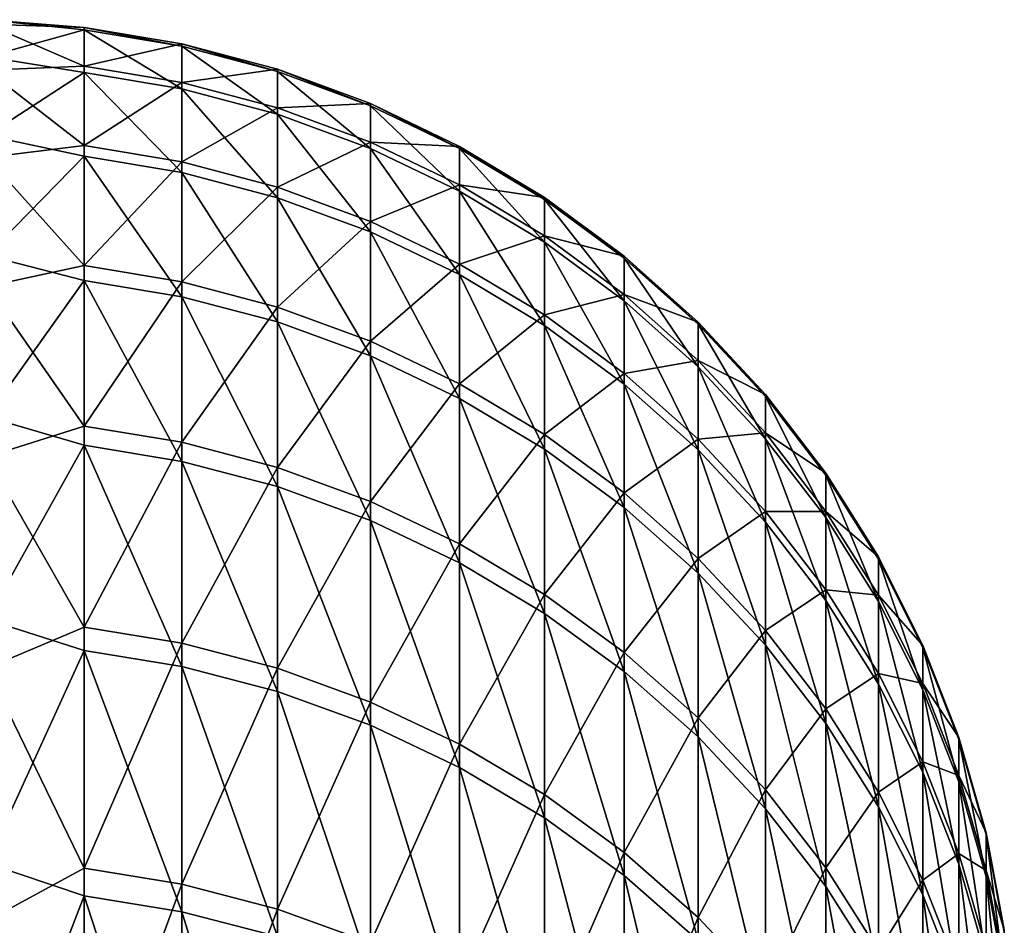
# Model space of a CAD drawing. Header units: metres. Extents: x -2 to 102, y -85 to 102.
# Tile 326 of 343: x 8.8 to 10.67, y 83.02 to 84.74. Entities that reach past the tile are written whole.
import ezdxf

# ---------------------------------------------------------------- set-up
doc = ezdxf.new("R2010")
doc.units = ezdxf.units.M
doc.layers.add('solid_21064300', color=7, linetype='CONTINUOUS')

msp = doc.modelspace()

# ---------------------------------------------------------------- linework, layer by layer
at = {"layer": 'solid_21064300'}
for points in [[(8.924562, 84.720123, -1.413098), (8.740137, 84.668816, -3.599448), (8.740137, 84.739204, -1.015699)], [(8.924562, 84.724152, 1.146351), (8.740137, 84.739204, -1.015699), (8.740137, 84.730766, 1.568994)], [(8.924562, 84.720123, -1.413098), (8.740137, 84.739204, -1.015699), (8.924562, 84.724152, 1.146351)], [(8.924562, 84.650879, 3.704754), (8.740137, 84.730766, 1.568994), (8.740137, 84.643501, 4.152228)], [(8.924562, 84.724152, 1.146351), (8.740137, 84.730766, 1.568994), (8.924562, 84.650879, 3.704754)], [(8.924562, 84.638794, -3.971257), (8.740137, 84.668816, -3.599448), (8.924562, 84.720123, -1.413098)], [(8.924562, 84.724152, 1.146351), (9.109715, 84.693207, 1.145932), (9.109715, 84.689178, -1.412582)], [(8.924562, 84.724152, 1.146351), (8.924562, 84.650879, 3.704754), (9.109715, 84.693207, 1.145932)], [(8.924562, 84.720123, -1.413098), (8.924562, 84.724152, 1.146351), (9.109715, 84.689178, -1.412582)], [(8.924562, 84.720123, -1.413098), (9.109715, 84.689178, -1.412582), (9.109715, 84.60788, -3.969807)], [(8.924562, 84.638794, -3.971257), (8.924562, 84.720123, -1.413098), (9.109715, 84.60788, -3.969807)], [(8.924562, 84.650879, 3.704754), (9.109715, 84.619957, 3.703401), (9.109715, 84.693207, 1.145932)], [(9.109715, 84.693207, 1.145932), (9.291151, 84.645042, 1.145281), (9.291151, 84.641014, -1.411778)], [(9.109715, 84.693207, 1.145932), (9.109715, 84.619957, 3.703401), (9.291151, 84.645042, 1.145281)], [(9.109715, 84.689178, -1.412582), (9.109715, 84.693207, 1.145932), (9.291151, 84.641014, -1.411778)], [(9.109715, 84.689178, -1.412582), (9.291151, 84.641014, -1.411778), (9.291151, 84.559761, -3.967549)], [(9.109715, 84.60788, -3.969807), (9.109715, 84.689178, -1.412582), (9.291151, 84.559761, -3.967549)], [(8.924562, 84.638794, -3.971257), (8.740137, 84.519661, -6.179849), (8.740137, 84.668816, -3.599448)], [(8.924562, 84.650879, 3.704754), (8.740137, 84.643501, 4.152228), (8.924562, 84.500366, 6.259777)], [(8.924562, 84.500366, 6.259777), (8.740137, 84.643501, 4.152228), (8.740137, 84.477509, 6.7316)], [(8.924562, 84.480232, -6.525794), (8.740137, 84.519661, -6.179849), (8.924562, 84.638794, -3.971257)], [(8.924562, 84.650879, 3.704754), (8.924562, 84.500366, 6.259777), (9.109715, 84.619957, 3.703401)], [(8.924562, 84.638794, -3.971257), (9.109715, 84.60788, -3.969807), (9.109715, 84.449379, -6.52341)], [(8.924562, 84.480232, -6.525794), (8.924562, 84.638794, -3.971257), (9.109715, 84.449379, -6.52341)], [(9.109715, 84.619957, 3.703401), (9.291151, 84.571838, 3.701295), (9.291151, 84.645042, 1.145281)], [(9.291151, 84.645042, 1.145281), (9.467271, 84.580078, 1.144402), (9.467271, 84.576057, -1.410695)], [(9.291151, 84.645042, 1.145281), (9.291151, 84.571838, 3.701295), (9.467271, 84.580078, 1.144402)], [(9.291151, 84.641014, -1.411778), (9.291151, 84.645042, 1.145281), (9.467271, 84.576057, -1.410695)], [(9.291151, 84.641014, -1.411778), (9.467271, 84.576057, -1.410695), (9.467271, 84.494865, -3.964504)], [(9.291151, 84.559761, -3.967549), (9.291151, 84.641014, -1.411778), (9.467271, 84.494865, -3.964504)], [(8.924562, 84.500366, 6.259777), (9.109715, 84.469498, 6.257491), (9.109715, 84.619957, 3.703401)], [(9.109715, 84.619957, 3.703401), (9.109715, 84.469498, 6.257491), (9.291151, 84.571838, 3.701295)], [(9.109715, 84.60788, -3.969807), (9.291151, 84.559761, -3.967549), (9.291151, 84.401352, -6.5197)], [(9.109715, 84.449379, -6.52341), (9.109715, 84.60788, -3.969807), (9.291151, 84.401352, -6.5197)], [(9.109715, 84.469498, 6.257491), (9.291151, 84.421463, 6.253932), (9.291151, 84.571838, 3.701295)], [(9.291151, 84.571838, 3.701295), (9.467271, 84.506927, 3.698454), (9.467271, 84.580078, 1.144402)], [(9.291151, 84.571838, 3.701295), (9.291151, 84.421463, 6.253932), (9.467271, 84.506927, 3.698454)], [(9.467271, 84.580078, 1.144402), (9.636523, 84.498894, 1.143303), (9.636523, 84.494873, -1.409341)], [(9.467271, 84.580078, 1.144402), (9.467271, 84.506927, 3.698454), (9.636523, 84.498894, 1.143303)], [(9.467271, 84.576057, -1.410695), (9.467271, 84.580078, 1.144402), (9.636523, 84.494873, -1.409341)], [(9.467271, 84.576057, -1.410695), (9.636523, 84.494873, -1.409341), (9.636523, 84.413757, -3.960699)], [(9.467271, 84.494865, -3.964504), (9.467271, 84.576057, -1.410695), (9.636523, 84.413757, -3.960699)], [(9.291151, 84.559761, -3.967549), (9.467271, 84.494865, -3.964504), (9.467271, 84.336578, -6.514696)], [(9.291151, 84.401352, -6.5197), (9.291151, 84.559761, -3.967549), (9.467271, 84.336578, -6.514696)], [(8.924562, 84.480232, -6.525794), (8.740137, 84.291893, -8.7545), (8.740137, 84.519661, -6.179849)], [(9.291151, 84.421463, 6.253932), (9.467271, 84.356667, 6.249132), (9.467271, 84.506927, 3.698454)], [(9.467271, 84.506927, 3.698454), (9.636523, 84.425812, 3.694904), (9.636523, 84.498894, 1.143303)], [(9.467271, 84.506927, 3.698454), (9.467271, 84.356667, 6.249132), (9.636523, 84.425812, 3.694904)], [(8.924562, 84.500366, 6.259777), (8.740137, 84.477509, 6.7316), (8.924562, 84.272751, 8.809088)], [(8.924562, 84.500366, 6.259777), (8.924562, 84.272751, 8.809088), (9.109715, 84.469498, 6.257491)], [(9.467271, 84.494865, -3.964504), (9.636523, 84.413757, -3.960699), (9.636523, 84.255623, -6.508443)], [(9.467271, 84.336578, -6.514696), (9.467271, 84.494865, -3.964504), (9.636523, 84.255623, -6.508443)], [(9.636523, 84.498894, 1.143303), (9.797419, 84.402191, 1.141995), (9.797419, 84.398178, -1.407728)], [(9.636523, 84.498894, 1.143303), (9.636523, 84.425812, 3.694904), (9.797419, 84.402191, 1.141995)], [(9.636523, 84.494873, -1.409341), (9.636523, 84.498894, 1.143303), (9.797419, 84.398178, -1.407728)], [(9.636523, 84.494873, -1.409341), (9.797419, 84.398178, -1.407728), (9.797419, 84.317154, -3.956166)], [(9.636523, 84.413757, -3.960699), (9.636523, 84.494873, -1.409341), (9.797419, 84.317154, -3.956166)], [(8.924562, 84.244598, -9.074375), (8.740137, 84.291893, -8.7545), (8.924562, 84.480232, -6.525794)], [(8.924562, 84.272751, 8.809088), (8.740137, 84.477509, 6.7316), (8.740137, 84.232925, 9.304709)], [(8.924562, 84.480232, -6.525794), (9.109715, 84.449379, -6.52341), (9.109715, 84.213829, -9.071061)], [(8.924562, 84.244598, -9.074375), (8.924562, 84.480232, -6.525794), (9.109715, 84.213829, -9.071061)], [(8.924562, 84.272751, 8.809088), (9.109715, 84.241966, 8.80587), (9.109715, 84.469498, 6.257491)], [(9.109715, 84.469498, 6.257491), (9.109715, 84.241966, 8.80587), (9.291151, 84.421463, 6.253932)], [(9.109715, 84.449379, -6.52341), (9.291151, 84.401352, -6.5197), (9.291151, 84.165932, -9.065902)], [(9.109715, 84.213829, -9.071061), (9.109715, 84.449379, -6.52341), (9.291151, 84.165932, -9.065902)], [(9.109715, 84.241966, 8.80587), (9.291151, 84.194061, 8.800862), (9.291151, 84.421463, 6.253932)], [(9.291151, 84.421463, 6.253932), (9.291151, 84.194061, 8.800862), (9.467271, 84.356667, 6.249132)], [(9.467271, 84.356667, 6.249132), (9.636523, 84.275696, 6.243134), (9.636523, 84.425812, 3.694904)], [(9.636523, 84.425812, 3.694904), (9.797419, 84.329193, 3.690676), (9.797419, 84.402191, 1.141995)], [(9.636523, 84.425812, 3.694904), (9.636523, 84.275696, 6.243134), (9.797419, 84.329193, 3.690676)], [(9.636523, 84.413757, -3.960699), (9.797419, 84.317154, -3.956166), (9.797419, 84.159203, -6.500995)], [(9.636523, 84.255623, -6.508443), (9.636523, 84.413757, -3.960699), (9.797419, 84.159203, -6.500995)], [(9.291151, 84.401352, -6.5197), (9.467271, 84.336578, -6.514696), (9.467271, 84.101334, -9.058944)], [(9.291151, 84.165932, -9.065902), (9.291151, 84.401352, -6.5197), (9.467271, 84.101334, -9.058944)], [(9.797419, 84.402191, 1.141995), (9.948537, 84.29084, 1.140488), (9.948537, 84.286827, -1.405871)], [(9.797419, 84.402191, 1.141995), (9.797419, 84.329193, 3.690676), (9.948537, 84.29084, 1.140488)], [(9.797419, 84.398178, -1.407728), (9.797419, 84.402191, 1.141995), (9.948537, 84.286827, -1.405871)], [(9.797419, 84.398178, -1.407728), (9.948537, 84.286827, -1.405871), (9.948537, 84.20591, -3.950947)], [(9.797419, 84.317154, -3.956166), (9.797419, 84.398178, -1.407728), (9.948537, 84.20591, -3.950947)], [(9.291151, 84.194061, 8.800862), (9.467271, 84.12944, 8.794107), (9.467271, 84.356667, 6.249132)], [(9.467271, 84.356667, 6.249132), (9.467271, 84.12944, 8.794107), (9.636523, 84.275696, 6.243134)], [(9.467271, 84.336578, -6.514696), (9.636523, 84.255623, -6.508443), (9.636523, 84.020607, -9.050248)], [(9.467271, 84.101334, -9.058944), (9.467271, 84.336578, -6.514696), (9.636523, 84.020607, -9.050248)], [(9.636523, 84.275696, 6.243134), (9.797419, 84.179253, 6.235989), (9.797419, 84.329193, 3.690676)], [(9.797419, 84.329193, 3.690676), (9.948537, 84.217934, 3.685807), (9.948537, 84.29084, 1.140488)], [(9.797419, 84.329193, 3.690676), (9.797419, 84.179253, 6.235989), (9.948537, 84.217934, 3.685807)], [(9.797419, 84.317154, -3.956166), (9.948537, 84.20591, -3.950947), (9.948537, 84.048164, -6.492418)], [(9.797419, 84.159203, -6.500995), (9.797419, 84.317154, -3.956166), (9.948537, 84.048164, -6.492418)], [(8.924562, 84.244598, -9.074375), (8.740137, 83.985703, -11.321009), (8.740137, 84.291893, -8.7545)], [(9.948537, 84.29084, 1.140488), (10.08855, 84.165802, 1.138796), (10.08855, 84.161804, -1.403785)], [(9.948537, 84.29084, 1.140488), (9.948537, 84.217934, 3.685807), (10.08855, 84.165802, 1.138796)], [(9.948537, 84.286827, -1.405871), (9.948537, 84.29084, 1.140488), (10.08855, 84.161804, -1.403785)], [(9.948537, 84.286827, -1.405871), (10.08855, 84.161804, -1.403785), (10.08855, 84.081009, -3.945086)], [(9.948537, 84.20591, -3.950947), (9.948537, 84.286827, -1.405871), (10.08855, 84.081009, -3.945086)], [(8.924562, 84.272751, 8.809088), (8.740137, 84.232925, 9.304709), (8.924562, 83.968239, 11.350361)], [(8.924562, 84.272751, 8.809088), (8.924562, 83.968239, 11.350361), (9.109715, 84.241966, 8.80587)], [(9.467271, 84.12944, 8.794107), (9.636523, 84.048683, 8.785666), (9.636523, 84.275696, 6.243134)], [(9.636523, 84.275696, 6.243134), (9.636523, 84.048683, 8.785666), (9.797419, 84.179253, 6.235989)], [(9.636523, 84.255623, -6.508443), (9.797419, 84.159203, -6.500995), (9.797419, 83.924454, -9.039891)], [(9.636523, 84.020607, -9.050248), (9.636523, 84.255623, -6.508443), (9.797419, 83.924454, -9.039891)], [(8.924562, 83.932091, -11.614677), (8.740137, 83.985703, -11.321009), (8.924562, 84.244598, -9.074375)], [(8.924562, 83.968239, 11.350361), (8.740137, 84.232925, 9.304709), (8.740137, 83.909996, 11.869164)], [(8.924562, 84.244598, -9.074375), (9.109715, 84.213829, -9.071061), (9.109715, 83.901436, -11.610435)], [(8.924562, 83.932091, -11.614677), (8.924562, 84.244598, -9.074375), (9.109715, 83.901436, -11.610435)], [(8.924562, 83.968239, 11.350361), (9.109715, 83.937576, 11.346215), (9.109715, 84.241966, 8.80587)], [(9.109715, 84.241966, 8.80587), (9.109715, 83.937576, 11.346215), (9.291151, 84.194061, 8.800862)], [(9.109715, 84.213829, -9.071061), (9.291151, 84.165932, -9.065902), (9.291151, 83.853714, -11.603832)], [(9.109715, 83.901436, -11.610435), (9.109715, 84.213829, -9.071061), (9.291151, 83.853714, -11.603832)], [(9.797419, 84.179253, 6.235989), (9.948537, 84.068192, 6.227762), (9.948537, 84.217934, 3.685807)], [(9.948537, 84.217934, 3.685807), (10.08855, 84.09301, 3.680339), (10.08855, 84.165802, 1.138796)], [(9.948537, 84.217934, 3.685807), (9.948537, 84.068192, 6.227762), (10.08855, 84.09301, 3.680339)], [(9.109715, 83.937576, 11.346215), (9.291151, 83.889839, 11.339763), (9.291151, 84.194061, 8.800862)], [(9.291151, 84.194061, 8.800862), (9.291151, 83.889839, 11.339763), (9.467271, 84.12944, 8.794107)], [(9.948537, 84.20591, -3.950947), (10.08855, 84.081009, -3.945086), (10.08855, 83.923492, -6.482787)], [(9.948537, 84.048164, -6.492418), (9.948537, 84.20591, -3.950947), (10.08855, 83.923492, -6.482787)], [(9.636523, 84.048683, 8.785666), (9.797419, 83.952507, 8.775612), (9.797419, 84.179253, 6.235989)], [(9.797419, 84.179253, 6.235989), (9.797419, 83.952507, 8.775612), (9.948537, 84.068192, 6.227762)], [(9.291151, 84.165932, -9.065902), (9.467271, 84.101334, -9.058944), (9.467271, 83.78936, -11.594926)], [(9.291151, 83.853714, -11.603832), (9.291151, 84.165932, -9.065902), (9.467271, 83.78936, -11.594926)], [(9.797419, 84.159203, -6.500995), (9.948537, 84.048164, -6.492418), (9.948537, 83.813728, -9.027965)], [(9.797419, 83.924454, -9.039891), (9.797419, 84.159203, -6.500995), (9.948537, 83.813728, -9.027965)], [(10.08855, 84.165802, 1.138796), (10.216221, 84.028198, 1.136935), (10.216221, 84.0242, -1.40149)], [(10.08855, 84.165802, 1.138796), (10.08855, 84.09301, 3.680339), (10.216221, 84.028198, 1.136935)], [(10.08855, 84.161804, -1.403785), (10.08855, 84.165802, 1.138796), (10.216221, 84.0242, -1.40149)], [(10.08855, 84.161804, -1.403785), (10.216221, 84.0242, -1.40149), (10.216221, 83.943535, -3.938636)], [(10.08855, 84.081009, -3.945086), (10.08855, 84.161804, -1.403785), (10.216221, 83.943535, -3.938636)], [(9.291151, 83.889839, 11.339763), (9.467271, 83.825455, 11.331059), (9.467271, 84.12944, 8.794107)], [(9.467271, 84.12944, 8.794107), (9.467271, 83.825455, 11.331059), (9.636523, 84.048683, 8.785666)], [(9.467271, 84.101334, -9.058944), (9.636523, 84.020607, -9.050248), (9.636523, 83.708931, -11.583797)], [(9.467271, 83.78936, -11.594926), (9.467271, 84.101334, -9.058944), (9.636523, 83.708931, -11.583797)], [(9.948537, 84.068192, 6.227762), (10.08855, 83.943489, 6.218524), (10.08855, 84.09301, 3.680339)], [(10.08855, 84.09301, 3.680339), (10.216221, 83.955521, 3.674322), (10.216221, 84.028198, 1.136935)], [(10.08855, 84.09301, 3.680339), (10.08855, 83.943489, 6.218524), (10.216221, 83.955521, 3.674322)], [(10.08855, 84.081009, -3.945086), (10.216221, 83.943535, -3.938636), (10.216221, 83.786285, -6.472188)], [(10.08855, 83.923492, -6.482787), (10.08855, 84.081009, -3.945086), (10.216221, 83.786285, -6.472188)], [(9.797419, 83.952507, 8.775612), (9.948537, 83.841743, 8.764034), (9.948537, 84.068192, 6.227762)], [(9.948537, 84.068192, 6.227762), (9.948537, 83.841743, 8.764034), (10.08855, 83.943489, 6.218524)], [(9.467271, 83.825455, 11.331059), (9.636523, 83.744987, 11.320183), (9.636523, 84.048683, 8.785666)], [(9.636523, 84.048683, 8.785666), (9.636523, 83.744987, 11.320183), (9.797419, 83.952507, 8.775612)], [(9.948537, 84.048164, -6.492418), (10.08855, 83.923492, -6.482787), (10.08855, 83.689407, -9.014573)], [(9.948537, 83.813728, -9.027965), (9.948537, 84.048164, -6.492418), (10.08855, 83.689407, -9.014573)], [(10.216221, 84.028198, 1.136935), (10.330427, 83.879227, 1.134919), (10.330427, 83.875237, -1.399005)], [(10.216221, 84.028198, 1.136935), (10.216221, 83.955521, 3.674322), (10.330427, 83.879227, 1.134919)], [(10.216221, 84.0242, -1.40149), (10.216221, 84.028198, 1.136935), (10.330427, 83.875237, -1.399005)], [(10.216221, 84.0242, -1.40149), (10.330427, 83.875237, -1.399005), (10.330427, 83.794716, -3.931653)], [(10.216221, 83.943535, -3.938636), (10.216221, 84.0242, -1.40149), (10.330427, 83.794716, -3.931653)], [(9.636523, 84.020607, -9.050248), (9.797419, 83.924454, -9.039891), (9.797419, 83.613136, -11.57054)], [(9.636523, 83.708931, -11.583797), (9.636523, 84.020607, -9.050248), (9.797419, 83.613136, -11.57054)], [(8.924562, 83.932091, -11.614677), (8.740137, 83.601395, -13.876985), (8.740137, 83.985703, -11.321009)], [(8.924562, 83.968239, 11.350361), (8.740137, 83.909996, 11.869164), (8.924562, 83.58712, 13.881278)], [(8.924562, 83.968239, 11.350361), (8.924562, 83.58712, 13.881278), (9.109715, 83.937576, 11.346215)], [(9.636523, 83.744987, 11.320183), (9.797419, 83.649155, 11.307228), (9.797419, 83.952507, 8.775612)], [(9.797419, 83.952507, 8.775612), (9.797419, 83.649155, 11.307228), (9.948537, 83.841743, 8.764034)], [(10.08855, 83.943489, 6.218524), (10.216221, 83.806244, 6.208356), (10.216221, 83.955521, 3.674322)], [(10.216221, 83.955521, 3.674322), (10.330427, 83.806679, 3.667808), (10.330427, 83.879227, 1.134919)], [(10.216221, 83.955521, 3.674322), (10.216221, 83.806244, 6.208356), (10.330427, 83.806679, 3.667808)], [(8.924562, 83.542999, -14.144382), (8.740137, 83.601395, -13.876985), (8.924562, 83.932091, -11.614677)], [(8.924562, 83.58712, 13.881278), (9.109715, 83.556587, 13.876208), (9.109715, 83.937576, 11.346215)], [(8.924562, 83.932091, -11.614677), (9.109715, 83.901436, -11.610435), (9.109715, 83.512489, -14.139215)], [(8.924562, 83.542999, -14.144382), (8.924562, 83.932091, -11.614677), (9.109715, 83.512489, -14.139215)], [(9.109715, 83.937576, 11.346215), (9.109715, 83.556587, 13.876208), (9.291151, 83.889839, 11.339763)], [(9.948537, 83.841743, 8.764034), (10.08855, 83.717377, 8.751034), (10.08855, 83.943489, 6.218524)], [(10.08855, 83.943489, 6.218524), (10.08855, 83.717377, 8.751034), (10.216221, 83.806244, 6.208356)], [(10.216221, 83.943535, -3.938636), (10.330427, 83.794716, -3.931653), (10.330427, 83.637741, -6.460714)], [(10.216221, 83.786285, -6.472188), (10.216221, 83.943535, -3.938636), (10.330427, 83.637741, -6.460714)], [(8.924562, 83.58712, 13.881278), (8.740137, 83.909996, 11.869164), (8.740137, 83.509003, 14.422576)], [(9.797419, 83.924454, -9.039891), (9.948537, 83.813728, -9.027965), (9.948537, 83.502823, -11.555275)], [(9.797419, 83.613136, -11.57054), (9.797419, 83.924454, -9.039891), (9.948537, 83.502823, -11.555275)], [(10.08855, 83.923492, -6.482787), (10.216221, 83.786285, -6.472188), (10.216221, 83.552582, -8.999835)], [(10.08855, 83.689407, -9.014573), (10.08855, 83.923492, -6.482787), (10.216221, 83.552582, -8.999835)], [(9.109715, 83.901436, -11.610435), (9.291151, 83.853714, -11.603832), (9.291151, 83.464989, -14.131174)], [(9.109715, 83.512489, -14.139215), (9.109715, 83.901436, -11.610435), (9.291151, 83.464989, -14.131174)], [(9.109715, 83.556587, 13.876208), (9.291151, 83.509071, 13.868317), (9.291151, 83.889839, 11.339763)], [(9.291151, 83.889839, 11.339763), (9.291151, 83.509071, 13.868317), (9.467271, 83.825455, 11.331059)], [(10.330427, 83.879227, 1.134919), (10.430161, 83.720207, 1.132767), (10.430161, 83.716225, -1.396353)], [(10.330427, 83.879227, 1.134919), (10.330427, 83.806679, 3.667808), (10.430161, 83.720207, 1.132767)], [(10.330427, 83.875237, -1.399005), (10.330427, 83.879227, 1.134919), (10.430161, 83.716225, -1.396353)], [(10.330427, 83.875237, -1.399005), (10.430161, 83.716225, -1.396353), (10.430161, 83.635857, -3.9242)], [(10.330427, 83.794716, -3.931653), (10.330427, 83.875237, -1.399005), (10.430161, 83.635857, -3.9242)], [(9.291151, 83.853714, -11.603832), (9.467271, 83.78936, -11.594926), (9.467271, 83.400932, -14.120329)], [(9.291151, 83.464989, -14.131174), (9.291151, 83.853714, -11.603832), (9.467271, 83.400932, -14.120329)], [(9.797419, 83.649155, 11.307228), (9.948537, 83.538788, 11.292311), (9.948537, 83.841743, 8.764034)], [(9.948537, 83.841743, 8.764034), (9.948537, 83.538788, 11.292311), (10.08855, 83.717377, 8.751034)], [(9.291151, 83.509071, 13.868317), (9.467271, 83.444977, 13.857673), (9.467271, 83.825455, 11.331059)], [(9.467271, 83.825455, 11.331059), (9.467271, 83.444977, 13.857673), (9.636523, 83.744987, 11.320183)], [(9.948537, 83.813728, -9.027965), (10.08855, 83.689407, -9.014573), (10.08855, 83.37896, -11.538135)], [(9.948537, 83.502823, -11.555275), (9.948537, 83.813728, -9.027965), (10.08855, 83.37896, -11.538135)], [(10.08855, 83.717377, 8.751034), (10.216221, 83.580498, 8.736727), (10.216221, 83.806244, 6.208356)], [(10.216221, 83.806244, 6.208356), (10.330427, 83.657669, 6.19735), (10.330427, 83.806679, 3.667808)], [(10.216221, 83.806244, 6.208356), (10.216221, 83.580498, 8.736727), (10.330427, 83.657669, 6.19735)], [(10.330427, 83.806679, 3.667808), (10.430161, 83.647797, 3.660854), (10.430161, 83.720207, 1.132767)], [(10.330427, 83.806679, 3.667808), (10.330427, 83.657669, 6.19735), (10.430161, 83.647797, 3.660854)], [(9.467271, 83.78936, -11.594926), (9.636523, 83.708931, -11.583797), (9.636523, 83.320877, -14.106774)], [(9.467271, 83.400932, -14.120329), (9.467271, 83.78936, -11.594926), (9.636523, 83.320877, -14.106774)], [(10.216221, 83.786285, -6.472188), (10.330427, 83.637741, -6.460714), (10.330427, 83.404449, -8.983879)], [(10.216221, 83.552582, -8.999835), (10.216221, 83.786285, -6.472188), (10.330427, 83.404449, -8.983879)], [(10.330427, 83.794716, -3.931653), (10.430161, 83.635857, -3.9242), (10.430161, 83.479179, -6.448465)], [(10.330427, 83.637741, -6.460714), (10.330427, 83.794716, -3.931653), (10.430161, 83.479179, -6.448465)], [(9.467271, 83.444977, 13.857673), (9.636523, 83.364876, 13.844371), (9.636523, 83.744987, 11.320183)], [(9.636523, 83.744987, 11.320183), (9.636523, 83.364876, 13.844371), (9.797419, 83.649155, 11.307228)], [(9.636523, 83.708931, -11.583797), (9.797419, 83.613136, -11.57054), (9.797419, 83.225525, -14.090631)], [(9.636523, 83.320877, -14.106774), (9.636523, 83.708931, -11.583797), (9.797419, 83.225525, -14.090631)], [(9.948537, 83.538788, 11.292311), (10.08855, 83.414871, 11.27556), (10.08855, 83.717377, 8.751034)], [(10.08855, 83.717377, 8.751034), (10.08855, 83.414871, 11.27556), (10.216221, 83.580498, 8.736727)], [(10.430161, 83.720207, 1.132767), (10.514546, 83.552536, 1.130499), (10.514546, 83.548561, -1.393557)], [(10.430161, 83.720207, 1.132767), (10.430161, 83.647797, 3.660854), (10.514546, 83.552536, 1.130499)], [(10.430161, 83.716225, -1.396353), (10.430161, 83.720207, 1.132767), (10.514546, 83.548561, -1.393557)], [(10.430161, 83.716225, -1.396353), (10.514546, 83.548561, -1.393557), (10.514546, 83.468353, -3.91634)], [(10.430161, 83.635857, -3.9242), (10.430161, 83.716225, -1.396353), (10.514546, 83.468353, -3.91634)], [(10.08855, 83.689407, -9.014573), (10.216221, 83.552582, -8.999835), (10.216221, 83.242638, -11.51927)], [(10.08855, 83.37896, -11.538135), (10.08855, 83.689407, -9.014573), (10.216221, 83.242638, -11.51927)], [(9.636523, 83.364876, 13.844371), (9.797419, 83.269478, 13.828527), (9.797419, 83.649155, 11.307228)], [(9.797419, 83.649155, 11.307228), (9.797419, 83.269478, 13.828527), (9.948537, 83.538788, 11.292311)], [(10.216221, 83.580498, 8.736727), (10.330427, 83.432327, 8.721237), (10.330427, 83.657669, 6.19735)], [(10.330427, 83.657669, 6.19735), (10.430161, 83.499069, 6.185601), (10.430161, 83.647797, 3.660854)], [(10.330427, 83.657669, 6.19735), (10.330427, 83.432327, 8.721237), (10.430161, 83.499069, 6.185601)], [(10.430161, 83.647797, 3.660854), (10.514546, 83.48027, 3.653522), (10.514546, 83.552536, 1.130499)], [(10.430161, 83.647797, 3.660854), (10.430161, 83.499069, 6.185601), (10.514546, 83.48027, 3.653522)], [(10.330427, 83.637741, -6.460714), (10.430161, 83.479179, -6.448465), (10.430161, 83.24633, -8.966847)], [(10.330427, 83.404449, -8.983879), (10.330427, 83.637741, -6.460714), (10.430161, 83.24633, -8.966847)], [(10.430161, 83.635857, -3.9242), (10.514546, 83.468353, -3.91634), (10.514546, 83.311989, -6.435551)], [(10.430161, 83.479179, -6.448465), (10.430161, 83.635857, -3.9242), (10.514546, 83.311989, -6.435551)], [(9.797419, 83.613136, -11.57054), (9.948537, 83.502823, -11.555275), (9.948537, 83.115723, -14.072041)], [(9.797419, 83.225525, -14.090631), (9.797419, 83.613136, -11.57054), (9.948537, 83.115723, -14.072041)], [(8.924562, 83.542999, -14.144382), (8.740137, 83.139313, -16.420053), (8.740137, 83.601395, -13.876985)], [(8.924562, 83.58712, 13.881278), (8.740137, 83.509003, 14.422576), (8.924562, 83.12973, 16.399529)], [(8.924562, 83.58712, 13.881278), (8.924562, 83.12973, 16.399529), (9.109715, 83.556587, 13.876208)], [(10.08855, 83.414871, 11.27556), (10.216221, 83.278496, 11.257125), (10.216221, 83.580498, 8.736727)], [(10.216221, 83.580498, 8.736727), (10.216221, 83.278496, 11.257125), (10.330427, 83.432327, 8.721237)], [(8.924562, 83.12973, 16.399529), (9.109715, 83.099365, 16.393539), (9.109715, 83.556587, 13.876208)], [(9.109715, 83.556587, 13.876208), (9.109715, 83.099365, 16.393539), (9.291151, 83.509071, 13.868317)], [(8.924562, 83.077682, -16.66118), (8.740137, 83.139313, -16.420053), (8.924562, 83.542999, -14.144382)], [(8.924562, 83.542999, -14.144382), (9.109715, 83.512489, -14.139215), (9.109715, 83.04734, -16.655094)], [(8.924562, 83.077682, -16.66118), (8.924562, 83.542999, -14.144382), (9.109715, 83.04734, -16.655094)], [(9.797419, 83.269478, 13.828527), (9.948537, 83.159615, 13.810283), (9.948537, 83.538788, 11.292311)], [(9.948537, 83.538788, 11.292311), (9.948537, 83.159615, 13.810283), (10.08855, 83.414871, 11.27556)], [(10.216221, 83.552582, -8.999835), (10.330427, 83.404449, -8.983879), (10.330427, 83.095062, -11.498848)], [(10.216221, 83.242638, -11.51927), (10.216221, 83.552582, -8.999835), (10.330427, 83.095062, -11.498848)], [(10.514546, 83.552536, 1.130499), (10.582837, 83.377693, 1.128133), (10.582837, 83.373726, -1.39064)], [(10.514546, 83.552536, 1.130499), (10.514546, 83.48027, 3.653522), (10.582837, 83.377693, 1.128133)], [(10.514546, 83.548561, -1.393557), (10.514546, 83.552536, 1.130499), (10.582837, 83.373726, -1.39064)], [(10.514546, 83.548561, -1.393557), (10.582837, 83.373726, -1.39064), (10.582837, 83.293686, -3.908145)], [(10.514546, 83.468353, -3.91634), (10.514546, 83.548561, -1.393557), (10.582837, 83.293686, -3.908145)], [(8.924562, 83.12973, 16.399529), (8.740137, 83.509003, 14.422576), (8.740137, 83.030327, 16.962572)], [(9.109715, 83.512489, -14.139215), (9.291151, 83.464989, -14.131174), (9.291151, 83.000107, -16.645622)], [(9.109715, 83.04734, -16.655094), (9.109715, 83.512489, -14.139215), (9.291151, 83.000107, -16.645622)], [(9.109715, 83.099365, 16.393539), (9.291151, 83.052109, 16.384216), (9.291151, 83.509071, 13.868317)], [(9.291151, 83.509071, 13.868317), (9.291151, 83.052109, 16.384216), (9.467271, 83.444977, 13.857673)], [(9.948537, 83.502823, -11.555275), (10.08855, 83.37896, -11.538135), (10.08855, 82.992432, -14.051167)], [(9.948537, 83.115723, -14.072041), (9.948537, 83.502823, -11.555275), (10.08855, 82.992432, -14.051167)], [(10.330427, 83.432327, 8.721237), (10.430161, 83.274147, 8.704703), (10.430161, 83.499069, 6.185601)], [(10.430161, 83.499069, 6.185601), (10.514546, 83.331841, 6.173213), (10.514546, 83.48027, 3.653522)], [(10.430161, 83.499069, 6.185601), (10.430161, 83.274147, 8.704703), (10.514546, 83.331841, 6.173213)], [(10.514546, 83.48027, 3.653522), (10.582837, 83.30558, 3.645877), (10.582837, 83.377693, 1.128133)], [(10.514546, 83.48027, 3.653522), (10.514546, 83.331841, 6.173213), (10.582837, 83.30558, 3.645877)], [(9.291151, 83.464989, -14.131174), (9.467271, 83.400932, -14.120329), (9.467271, 82.936409, -16.632847)], [(9.291151, 83.000107, -16.645622), (9.291151, 83.464989, -14.131174), (9.467271, 82.936409, -16.632847)], [(10.430161, 83.479179, -6.448465), (10.514546, 83.311989, -6.435551), (10.514546, 83.079613, -8.948889)], [(10.430161, 83.24633, -8.966847), (10.430161, 83.479179, -6.448465), (10.514546, 83.079613, -8.948889)], [(10.514546, 83.468353, -3.91634), (10.582837, 83.293686, -3.908145), (10.582837, 83.13765, -6.422083)], [(10.514546, 83.311989, -6.435551), (10.514546, 83.468353, -3.91634), (10.582837, 83.13765, -6.422083)], [(9.291151, 83.052109, 16.384216), (9.467271, 82.988365, 16.371641), (9.467271, 83.444977, 13.857673)], [(9.467271, 83.444977, 13.857673), (9.467271, 82.988365, 16.371641), (9.636523, 83.364876, 13.844371)], [(10.216221, 83.278496, 11.257125), (10.330427, 83.130852, 11.237167), (10.330427, 83.432327, 8.721237)], [(10.330427, 83.432327, 8.721237), (10.330427, 83.130852, 11.237167), (10.430161, 83.274147, 8.704703)], [(9.948537, 83.159615, 13.810283), (10.08855, 83.036263, 13.789798), (10.08855, 83.414871, 11.27556)], [(10.08855, 83.414871, 11.27556), (10.08855, 83.036263, 13.789798), (10.216221, 83.278496, 11.257125)], [(9.467271, 83.400932, -14.120329), (9.636523, 83.320877, -14.106774), (9.636523, 82.856796, -16.616882)], [(9.467271, 82.936409, -16.632847), (9.467271, 83.400932, -14.120329), (9.636523, 82.856796, -16.616882)], [(10.330427, 83.404449, -8.983879), (10.430161, 83.24633, -8.966847), (10.430161, 82.937523, -11.477048)], [(10.330427, 83.095062, -11.498848), (10.330427, 83.404449, -8.983879), (10.430161, 82.937523, -11.477048)], [(10.08855, 83.37896, -11.538135), (10.216221, 83.242638, -11.51927), (10.216221, 82.856743, -14.028194)], [(10.08855, 82.992432, -14.051167), (10.08855, 83.37896, -11.538135), (10.216221, 82.856743, -14.028194)], [(10.582837, 83.377693, 1.128133), (10.634434, 83.19722, 1.125691), (10.634434, 83.19326, -1.38763)], [(10.582837, 83.377693, 1.128133), (10.582837, 83.30558, 3.645877), (10.634434, 83.19722, 1.125691)], [(10.582837, 83.373726, -1.39064), (10.582837, 83.377693, 1.128133), (10.634434, 83.19326, -1.38763)], [(10.582837, 83.373726, -1.39064), (10.634434, 83.19326, -1.38763), (10.634434, 83.113396, -3.899686)], [(10.582837, 83.293686, -3.908145), (10.582837, 83.373726, -1.39064), (10.634434, 83.113396, -3.899686)], [(9.467271, 82.988365, 16.371641), (9.636523, 82.908707, 16.355927), (9.636523, 83.364876, 13.844371)], [(9.636523, 83.364876, 13.844371), (9.636523, 82.908707, 16.355927), (9.797419, 83.269478, 13.828527)], [(10.430161, 83.274147, 8.704703), (10.514546, 83.107376, 8.68727), (10.514546, 83.331841, 6.173213)], [(10.514546, 83.331841, 6.173213), (10.582837, 83.157455, 6.160295), (10.582837, 83.30558, 3.645877)], [(10.514546, 83.331841, 6.173213), (10.514546, 83.107376, 8.68727), (10.582837, 83.157455, 6.160295)], [(9.636523, 83.320877, -14.106774), (9.797419, 83.225525, -14.090631), (9.797419, 82.761978, -16.597866)], [(9.636523, 82.856796, -16.616882), (9.636523, 83.320877, -14.106774), (9.797419, 82.761978, -16.597866)], [(10.514546, 83.311989, -6.435551), (10.582837, 83.13765, -6.422083), (10.582837, 82.905754, -8.930162)], [(10.514546, 83.079613, -8.948889), (10.514546, 83.311989, -6.435551), (10.582837, 82.905754, -8.930162)], [(10.582837, 83.30558, 3.645877), (10.634434, 83.125259, 3.637985), (10.634434, 83.19722, 1.125691)], [(10.582837, 83.30558, 3.645877), (10.582837, 83.157455, 6.160295), (10.634434, 83.125259, 3.637985)], [(10.582837, 83.293686, -3.908145), (10.634434, 83.113396, -3.899686), (10.634434, 82.957695, -6.408183)], [(10.582837, 83.13765, -6.422083), (10.582837, 83.293686, -3.908145), (10.634434, 82.957695, -6.408183)], [(10.08855, 83.036263, 13.789798), (10.216221, 82.900505, 13.767252), (10.216221, 83.278496, 11.257125)], [(10.216221, 83.278496, 11.257125), (10.216221, 82.900505, 13.767252), (10.330427, 83.130852, 11.237167)], [(9.636523, 82.908707, 16.355927), (9.797419, 82.813828, 16.33721), (9.797419, 83.269478, 13.828527)], [(9.797419, 83.269478, 13.828527), (9.797419, 82.813828, 16.33721), (9.948537, 83.159615, 13.810283)], [(10.330427, 83.130852, 11.237167), (10.430161, 82.973251, 11.215864), (10.430161, 83.274147, 8.704703)], [(10.430161, 83.274147, 8.704703), (10.430161, 82.973251, 11.215864), (10.514546, 83.107376, 8.68727)], [(10.216221, 83.242638, -11.51927), (10.330427, 83.095062, -11.498848), (10.330427, 82.709854, -14.003325)], [(10.216221, 82.856743, -14.028194), (10.216221, 83.242638, -11.51927), (10.330427, 82.709854, -14.003325)], [(10.430161, 83.24633, -8.966847), (10.514546, 83.079613, -8.948889), (10.514546, 82.771423, -11.454062)], [(10.430161, 82.937523, -11.477048), (10.430161, 83.24633, -8.966847), (10.514546, 82.771423, -11.454062)], [(9.797419, 83.225525, -14.090631), (9.948537, 83.115723, -14.072041), (9.948537, 82.652786, -16.575968)], [(9.797419, 82.761978, -16.597866), (9.797419, 83.225525, -14.090631), (9.948537, 82.652786, -16.575968)], [(10.634434, 83.19722, 1.125691), (10.66888, 83.012703, 1.123195), (10.66888, 83.008751, -1.384553)], [(10.634434, 83.19722, 1.125691), (10.634434, 83.125259, 3.637985), (10.66888, 83.012703, 1.123195)], [(10.634434, 83.19326, -1.38763), (10.634434, 83.19722, 1.125691), (10.66888, 83.008751, -1.384553)], [(10.634434, 83.19326, -1.38763), (10.66888, 83.008751, -1.384553), (10.66888, 82.929062, -3.891037)], [(10.634434, 83.113396, -3.899686), (10.634434, 83.19326, -1.38763), (10.66888, 82.929062, -3.891037)], [(9.797419, 82.813828, 16.33721), (9.948537, 82.704567, 16.315655), (9.948537, 83.159615, 13.810283)], [(9.948537, 83.159615, 13.810283), (9.948537, 82.704567, 16.315655), (10.08855, 83.036263, 13.789798)], [(10.514546, 83.107376, 8.68727), (10.582837, 82.933464, 8.669091), (10.582837, 83.157455, 6.160295)], [(10.582837, 83.157455, 6.160295), (10.634434, 82.977463, 6.14696), (10.634434, 83.125259, 3.637985)], [(10.582837, 83.157455, 6.160295), (10.582837, 82.933464, 8.669091), (10.634434, 82.977463, 6.14696)], [(8.924562, 83.077682, -16.66118), (8.740137, 82.599899, -18.947847), (8.740137, 83.139313, -16.420053)], [(8.924562, 83.12973, 16.399529), (8.740137, 83.030327, 16.962572), (8.924562, 82.596489, 18.902817)], [(8.924562, 83.12973, 16.399529), (8.924562, 82.596489, 18.902817), (9.109715, 83.099365, 16.393539)], [(10.216221, 82.900505, 13.767252), (10.330427, 82.753532, 13.742845), (10.330427, 83.130852, 11.237167)], [(10.330427, 83.130852, 11.237167), (10.330427, 82.753532, 13.742845), (10.430161, 82.973251, 11.215864)], [(10.582837, 83.13765, -6.422083), (10.634434, 82.957695, -6.408183), (10.634434, 82.726303, -8.910832)], [(10.582837, 82.905754, -8.930162), (10.582837, 83.13765, -6.422083), (10.634434, 82.726303, -8.910832)], [(10.634434, 83.125259, 3.637985), (10.66888, 82.940903, 3.629917), (10.66888, 83.012703, 1.123195)], [(10.634434, 83.125259, 3.637985), (10.634434, 82.977463, 6.14696), (10.66888, 82.940903, 3.629917)], [(9.948537, 83.115723, -14.072041), (10.08855, 82.992432, -14.051167), (10.08855, 82.530182, -16.55138)], [(9.948537, 82.652786, -16.575968), (9.948537, 83.115723, -14.072041), (10.08855, 82.530182, -16.55138)], [(10.430161, 82.973251, 11.215864), (10.514546, 82.807076, 11.193401), (10.514546, 83.107376, 8.68727)], [(10.514546, 83.107376, 8.68727), (10.514546, 82.807076, 11.193401), (10.582837, 82.933464, 8.669091)], [(10.634434, 83.113396, -3.899686), (10.66888, 82.929062, -3.891037), (10.66888, 82.773712, -6.39397)], [(10.634434, 82.957695, -6.408183), (10.634434, 83.113396, -3.899686), (10.66888, 82.773712, -6.39397)], [(8.924562, 82.596489, 18.902817), (9.109715, 82.566322, 18.895912), (9.109715, 83.099365, 16.393539)], [(9.109715, 83.099365, 16.393539), (9.109715, 82.566322, 18.895912), (9.291151, 83.052109, 16.384216)], [(10.330427, 83.095062, -11.498848), (10.430161, 82.937523, -11.477048), (10.430161, 82.553047, -13.976776)], [(10.330427, 82.709854, -14.003325), (10.330427, 83.095062, -11.498848), (10.430161, 82.553047, -13.976776)], [(8.924562, 82.53656, -19.162777), (8.740137, 82.599899, -18.947847), (8.924562, 83.077682, -16.66118)], [(8.924562, 83.077682, -16.66118), (9.109715, 83.04734, -16.655094), (9.109715, 82.506416, -19.155777)], [(8.924562, 82.53656, -19.162777), (8.924562, 83.077682, -16.66118), (9.109715, 82.506416, -19.155777)], [(10.514546, 83.079613, -8.948889), (10.582837, 82.905754, -8.930162), (10.582837, 82.598213, -11.430094)], [(10.514546, 82.771423, -11.454062), (10.514546, 83.079613, -8.948889), (10.582837, 82.598213, -11.430094)], [(9.109715, 82.566322, 18.895912), (9.291151, 82.519363, 18.885166), (9.291151, 83.052109, 16.384216)], [(9.291151, 83.052109, 16.384216), (9.291151, 82.519363, 18.885166), (9.467271, 82.988365, 16.371641)], [(9.109715, 83.04734, -16.655094), (9.291151, 83.000107, -16.645622), (9.291151, 82.459496, -19.144884)], [(9.109715, 82.506416, -19.155777), (9.109715, 83.04734, -16.655094), (9.291151, 82.459496, -19.144884)], [(9.948537, 82.704567, 16.315655), (10.08855, 82.581886, 16.291452), (10.08855, 83.036263, 13.789798)], [(10.08855, 83.036263, 13.789798), (10.08855, 82.581886, 16.291452), (10.216221, 82.900505, 13.767252)], [(8.924562, 82.596489, 18.902817), (8.740137, 83.030327, 16.962572), (8.740137, 82.474411, 19.48679)]]:
    msp.add_3dface(points, dxfattribs=at)

doc.saveas('drawing.dxf')
